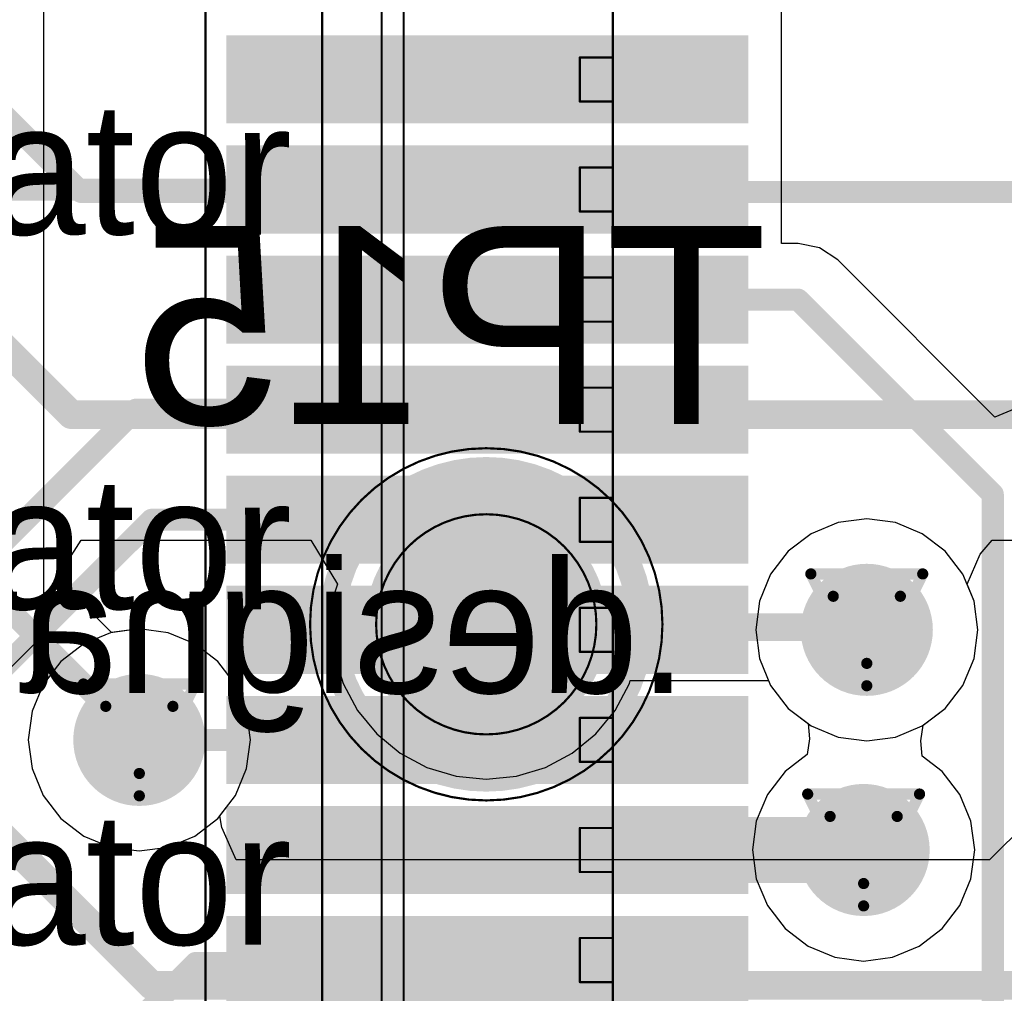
# Model space of a CAD drawing. Header units: millimetres. Extents: x 138 to 555, y 26 to 334.
# Tile 298 of 656: x 219.83 to 224.3, y 230.11 to 234.53. Entities that reach past the tile are written whole.
import ezdxf

# ---------------------------------------------------------------- set-up
doc = ezdxf.new("R2010")
doc.units = ezdxf.units.MM
for name, color, linetype in [('BottomLayer', 5, 'Continuous'), ('BottomOverlay', 54, 'Continuous'), ('BottomPaste', 16, 'Continuous'), ('BottomSolder', 6, 'Continuous'), ('DrillDrawing', 1, 'Continuous'), ('Mechanical20', 56, 'Continuous'), ('Mechanical21', 56, 'Continuous'), ('Mechanical27', 56, 'Continuous'), ('Mechanical30', 56, 'Continuous'), ('MidLayer1', 16, 'Continuous'), ('MidLayer2', 76, 'Continuous'), ('MidLayer3', 90, 'Continuous'), ('MidLayer4', 156, 'Continuous'), ('MultiLayer', 9, 'Continuous'), ('TopLayer', 1, 'Continuous'), ('TopPaste', 8, 'Continuous'), ('TopSolder', 216, 'Continuous'), ('ViaHoleLayer', 16, 'Continuous')]:
    doc.layers.add(name, color=color, linetype=linetype)

# ---------------------------------------------------------------- blocks, each defined once
blk = doc.blocks.new('CON_SAMTEC_QSH_060_01_L_D_A_808')
at = {"layer": 'Mechanical20', "const_width": 0.01}
blk.add_lwpolyline([(20.85, -4.15), (-20.85, -4.15)], dxfattribs=at)
at = {"layer": 'Mechanical27', "const_width": 0.01}
for points in [[(-2, -2.3), (-18, -2.3)], [(-8.65, -2.3), (-8.85, -2.3)], [(-8.85, -2.45), (-8.85, -2.3)], [(-8.65, -2.45), (-8.65, -2.3)], [(-8.15, -2.3), (-8.35, -2.3)], [(-8.35, -2.45), (-8.35, -2.3)], [(-8.15, -2.45), (-8.15, -2.3)], [(-7.65, -2.3), (-7.85, -2.3)], [(-7.85, -2.45), (-7.85, -2.3)], [(-7.65, -2.45), (-7.65, -2.3)], [(-7.15, -2.3), (-7.35, -2.3)], [(-7.35, -2.45), (-7.35, -2.3)], [(-7.15, -2.45), (-7.15, -2.3)], [(-6.65, -2.3), (-6.85, -2.3)], [(-6.85, -2.45), (-6.85, -2.3)], [(-6.65, -2.45), (-6.65, -2.3)], [(-6.15, -2.3), (-6.35, -2.3)], [(-6.35, -2.45), (-6.35, -2.3)], [(-6.15, -2.45), (-6.15, -2.3)], [(-5.65, -2.3), (-5.85, -2.3)], [(-5.85, -2.45), (-5.85, -2.3)], [(-5.65, -2.45), (-5.65, -2.3)], [(-5.15, -2.3), (-5.35, -2.3)], [(-5.35, -2.45), (-5.35, -2.3)], [(-5.15, -2.45), (-5.15, -2.3)], [(-4.65, -2.3), (-4.85, -2.3)], [(-4.85, -2.45), (-4.85, -2.3)], [(-4.65, -2.45), (-4.65, -2.3)], [(-8.65, -2.45), (-8.85, -2.45)], [(-8.15, -2.45), (-8.35, -2.45)], [(-7.65, -2.45), (-7.85, -2.45)], [(-7.15, -2.45), (-7.35, -2.45)], [(-6.65, -2.45), (-6.85, -2.45)], [(-6.15, -2.45), (-6.35, -2.45)], [(-5.65, -2.45), (-5.85, -2.45)], [(-5.15, -2.45), (-5.35, -2.45)], [(-4.65, -2.45), (-4.85, -2.45)], [(20.35, -3.25), (-20.35, -3.25)], [(20.45, -3.35), (-20.45, -3.35)], [(20.635, -3.62), (-20.635, -3.62)]]:
    blk.add_lwpolyline(points, dxfattribs=at)
at = {"layer": 'Mechanical27', "const_width": 0.005}
for points in [[(-8.8525, -2.3, 1), (-8.8475, -2.3, 1)], [(-8.8525, -2.3, 1), (-8.8475, -2.3, 1)], [(-8.6525, -2.3, 1), (-8.6475, -2.3, 1)], [(-8.6525, -2.3, 1), (-8.6475, -2.3, 1)], [(-8.3525, -2.3, 1), (-8.3475, -2.3, 1)], [(-8.3525, -2.3, 1), (-8.3475, -2.3, 1)], [(-8.1525, -2.3, 1), (-8.1475, -2.3, 1)], [(-8.1525, -2.3, 1), (-8.1475, -2.3, 1)], [(-7.8525, -2.3, 1), (-7.8475, -2.3, 1)], [(-7.8525, -2.3, 1), (-7.8475, -2.3, 1)], [(-7.6525, -2.3, 1), (-7.6475, -2.3, 1)], [(-7.6525, -2.3, 1), (-7.6475, -2.3, 1)], [(-7.3525, -2.3, 1), (-7.3475, -2.3, 1)], [(-7.3525, -2.3, 1), (-7.3475, -2.3, 1)], [(-7.1525, -2.3, 1), (-7.1475, -2.3, 1)], [(-7.1525, -2.3, 1), (-7.1475, -2.3, 1)], [(-6.8525, -2.3, 1), (-6.8475, -2.3, 1)], [(-6.8525, -2.3, 1), (-6.8475, -2.3, 1)], [(-6.6525, -2.3, 1), (-6.6475, -2.3, 1)], [(-6.6525, -2.3, 1), (-6.6475, -2.3, 1)], [(-6.3525, -2.3, 1), (-6.3475, -2.3, 1)], [(-6.3525, -2.3, 1), (-6.3475, -2.3, 1)], [(-6.1525, -2.3, 1), (-6.1475, -2.3, 1)], [(-6.1525, -2.3, 1), (-6.1475, -2.3, 1)], [(-5.8525, -2.3, 1), (-5.8475, -2.3, 1)], [(-5.8525, -2.3, 1), (-5.8475, -2.3, 1)], [(-5.6525, -2.3, 1), (-5.6475, -2.3, 1)], [(-5.6525, -2.3, 1), (-5.6475, -2.3, 1)], [(-5.3525, -2.3, 1), (-5.3475, -2.3, 1)], [(-5.3525, -2.3, 1), (-5.3475, -2.3, 1)], [(-5.1525, -2.3, 1), (-5.1475, -2.3, 1)], [(-5.1525, -2.3, 1), (-5.1475, -2.3, 1)], [(-4.8525, -2.3, 1), (-4.8475, -2.3, 1)], [(-4.8525, -2.3, 1), (-4.8475, -2.3, 1)], [(-4.6525, -2.3, 1), (-4.6475, -2.3, 1)], [(-4.6525, -2.3, 1), (-4.6475, -2.3, 1)], [(-8.8525, -2.45, 1), (-8.8475, -2.45, 1)], [(-8.8525, -2.45, 1), (-8.8475, -2.45, 1)], [(-8.6525, -2.45, 1), (-8.6475, -2.45, 1)], [(-8.6525, -2.45, 1), (-8.6475, -2.45, 1)], [(-8.3525, -2.45, 1), (-8.3475, -2.45, 1)], [(-8.3525, -2.45, 1), (-8.3475, -2.45, 1)], [(-8.1525, -2.45, 1), (-8.1475, -2.45, 1)], [(-8.1525, -2.45, 1), (-8.1475, -2.45, 1)], [(-7.8525, -2.45, 1), (-7.8475, -2.45, 1)], [(-7.8525, -2.45, 1), (-7.8475, -2.45, 1)], [(-7.6525, -2.45, 1), (-7.6475, -2.45, 1)], [(-7.6525, -2.45, 1), (-7.6475, -2.45, 1)], [(-7.3525, -2.45, 1), (-7.3475, -2.45, 1)], [(-7.3525, -2.45, 1), (-7.3475, -2.45, 1)], [(-7.1525, -2.45, 1), (-7.1475, -2.45, 1)], [(-7.1525, -2.45, 1), (-7.1475, -2.45, 1)], [(-6.8525, -2.45, 1), (-6.8475, -2.45, 1)], [(-6.8525, -2.45, 1), (-6.8475, -2.45, 1)], [(-6.6525, -2.45, 1), (-6.6475, -2.45, 1)], [(-6.6525, -2.45, 1), (-6.6475, -2.45, 1)], [(-6.3525, -2.45, 1), (-6.3475, -2.45, 1)], [(-6.3525, -2.45, 1), (-6.3475, -2.45, 1)], [(-6.1525, -2.45, 1), (-6.1475, -2.45, 1)], [(-6.1525, -2.45, 1), (-6.1475, -2.45, 1)], [(-5.8525, -2.45, 1), (-5.8475, -2.45, 1)], [(-5.8525, -2.45, 1), (-5.8475, -2.45, 1)], [(-5.6525, -2.45, 1), (-5.6475, -2.45, 1)], [(-5.6525, -2.45, 1), (-5.6475, -2.45, 1)], [(-5.3525, -2.45, 1), (-5.3475, -2.45, 1)], [(-5.3525, -2.45, 1), (-5.3475, -2.45, 1)], [(-5.1525, -2.45, 1), (-5.1475, -2.45, 1)], [(-5.1525, -2.45, 1), (-5.1475, -2.45, 1)], [(-4.8525, -2.45, 1), (-4.8475, -2.45, 1)], [(-4.8525, -2.45, 1), (-4.8475, -2.45, 1)], [(-4.6525, -2.45, 1), (-4.6475, -2.45, 1)], [(-4.6525, -2.45, 1), (-4.6475, -2.45, 1)]]:
    blk.add_lwpolyline(points, format="xyb", close=True, dxfattribs=at)
at = {"layer": 'TopLayer'}
for points in [[(-8.6, -4.005), (-8.6, -1.735), (-8.9, -4.005), (-8.9, -1.735)], [(-8.1, -4.005), (-8.1, -1.735), (-8.4, -4.005), (-8.4, -1.735)], [(-7.6, -4.005), (-7.6, -1.735), (-7.9, -4.005), (-7.9, -1.735)], [(-7.1, -4.005), (-7.1, -1.735), (-7.4, -4.005), (-7.4, -1.735)], [(-6.6, -4.005), (-6.6, -1.735), (-6.9, -4.005), (-6.9, -1.735)], [(-6.1, -4.005), (-6.1, -1.735), (-6.4, -4.005), (-6.4, -1.735)], [(-5.6, -4.005), (-5.6, -1.735), (-5.9, -4.005), (-5.9, -1.735)], [(-5.1, -4.005), (-5.1, -1.735), (-5.4, -4.005), (-5.4, -1.735)], [(-4.6, -4.005), (-4.6, -1.735), (-4.9, -4.005), (-4.9, -1.735)]]:
    blk.add_solid(points, dxfattribs=at)
at = {"layer": 'TopPaste'}
for points in [[(-8.6, -4.005), (-8.6, -1.735), (-8.9, -4.005), (-8.9, -1.735)], [(-8.1, -4.005), (-8.1, -1.735), (-8.4, -4.005), (-8.4, -1.735)], [(-7.6, -4.005), (-7.6, -1.735), (-7.9, -4.005), (-7.9, -1.735)], [(-7.1, -4.005), (-7.1, -1.735), (-7.4, -4.005), (-7.4, -1.735)], [(-6.6, -4.005), (-6.6, -1.735), (-6.9, -4.005), (-6.9, -1.735)], [(-6.1, -4.005), (-6.1, -1.735), (-6.4, -4.005), (-6.4, -1.735)], [(-5.6, -4.005), (-5.6, -1.735), (-5.9, -4.005), (-5.9, -1.735)], [(-5.1, -4.005), (-5.1, -1.735), (-5.4, -4.005), (-5.4, -1.735)], [(-4.6, -4.005), (-4.6, -1.735), (-4.9, -4.005), (-4.9, -1.735)]]:
    blk.add_solid(points, dxfattribs=at)
at = {"layer": 'TopSolder'}
for points in [[(-8.55, -4.055), (-8.55, -1.685), (-8.95, -4.055), (-8.95, -1.685)], [(-8.05, -4.055), (-8.05, -1.685), (-8.45, -4.055), (-8.45, -1.685)], [(-7.55, -4.055), (-7.55, -1.685), (-7.95, -4.055), (-7.95, -1.685)], [(-7.05, -4.055), (-7.05, -1.685), (-7.45, -4.055), (-7.45, -1.685)], [(-6.55, -4.055), (-6.55, -1.685), (-6.95, -4.055), (-6.95, -1.685)], [(-6.05, -4.055), (-6.05, -1.685), (-6.45, -4.055), (-6.45, -1.685)], [(-5.55, -4.055), (-5.55, -1.685), (-5.95, -4.055), (-5.95, -1.685)], [(-5.05, -4.055), (-5.05, -1.685), (-5.45, -4.055), (-5.45, -1.685)], [(-4.55, -4.055), (-4.55, -1.685), (-4.95, -4.055), (-4.95, -1.685)]]:
    blk.add_solid(points, dxfattribs=at)
blk = doc.blocks.new('TP_SMD_1MM_B_934')
at = {"layer": 'BottomLayer', "const_width": 0.5}
blk.add_lwpolyline([(-0.25, 0, 1), (0.25, 0, 1)], format="xyb", close=True, dxfattribs=at)
at = {"layer": 'BottomOverlay'}
for points, const_width in [([(0.7, 0, 1), (-0.7, 0, 1)], 0.12), ([(-0.73, 0, 1), (-0.67, 0, 1)], 0.06), ([(0.67, 0, 1), (0.73, 0, 1)], 0.06)]:
    blk.add_lwpolyline(points, format="xyb", close=True, dxfattribs=dict(at, const_width=const_width))
at = {"layer": 'BottomPaste', "const_width": 0.5}
blk.add_lwpolyline([(-0.25, 0, 1), (0.25, 0, 1)], format="xyb", close=True, dxfattribs=at)
at = {"layer": 'BottomSolder', "const_width": 0.55}
blk.add_lwpolyline([(-0.275, 0, 1), (0.275, 0, 1)], format="xyb", close=True, dxfattribs=at)
at = {"layer": 'Mechanical21'}
for points, const_width in [([(0.8, 0, 1), (-0.8, 0, 1)], 0.01), ([(-0.8025, 0, 1), (-0.7975, 0, 1)], 0.005), ([(0.7975, 0, 1), (0.8025, 0, 1)], 0.005)]:
    blk.add_lwpolyline(points, format="xyb", close=True, dxfattribs=dict(at, const_width=const_width))
at = {"layer": 'Mechanical30'}
for points, const_width in [([(0.5, 0, 1), (-0.5, 0, 1)], 0.01), ([(-0.5025, 0, 1), (-0.4975, 0, 1)], 0.005), ([(0.4975, 0, 1), (0.5025, 0, 1)], 0.005)]:
    blk.add_lwpolyline(points, format="xyb", close=True, dxfattribs=dict(at, const_width=const_width))

msp = doc.modelspace()

# ---------------------------------------------------------------- linework, layer by layer
at = {"layer": 'BottomLayer'}
for p, q in [((220.0392, 232.0596), (220.1062, 232.1647)), ((220.1062, 232.1647), (221.1495, 232.1647)), ((221.1495, 232.1647), (221.2693, 231.9647)), ((224.1882, 232.1006), (224.2431, 232.1647)), ((224.2431, 232.1647), (225.1813, 232.1647)), ((224.1287, 231.9647), (224.1882, 232.1006)), ((220.0195, 231.9686), (220.0392, 232.0596)), ((220.2431, 231.745), (220.0195, 231.9686)), ((221.2693, 231.9647), (221.2556, 231.9196)), ((224.1605, 231.8879), (224.1287, 231.9647)), ((221.2556, 231.9196), (221.2421, 231.7824)), ((224.1777, 231.7574), (224.1605, 231.8879)), ((221.2421, 231.7824), (221.2556, 231.6452)), ((220.3702, 231.7617), (220.2431, 231.745)), ((220.5007, 231.7445), (220.3702, 231.7617)), ((220.6224, 231.6942), (220.5007, 231.7445)), ((224.1605, 231.6269), (224.1777, 231.7574)), ((225.2764, 231.7582), (224.2311, 230.7129)), ((220.7268, 231.614), (220.6224, 231.6942)), ((221.2556, 231.6452), (221.2956, 231.5132)), ((220.8069, 231.5096), (220.7268, 231.614)), ((224.1101, 231.5052), (224.1605, 231.6269)), ((220.8573, 231.3879), (220.8069, 231.5096)), ((221.2956, 231.5132), (221.3606, 231.3916)), ((222.5303, 231.3916), (222.5953, 231.5132)), ((222.5953, 231.5132), (222.5996, 231.5275)), ((222.5996, 231.5275), (223.2274, 231.5275)), ((223.2274, 231.5275), (223.2366, 231.5052)), ((223.2366, 231.5052), (223.3168, 231.4008)), ((224.03, 231.4008), (224.1101, 231.5052)), ((220.8745, 231.2574), (220.8573, 231.3879)), ((221.3606, 231.3916), (221.4481, 231.285)), ((222.4428, 231.285), (222.5303, 231.3916)), ((223.3168, 231.4008), (223.4212, 231.3206)), ((223.9255, 231.3206), (224.03, 231.4008)), ((221.4481, 231.285), (221.5547, 231.1975)), ((222.3362, 231.1975), (222.4428, 231.285)), ((223.4212, 231.3206), (223.5428, 231.2703)), ((223.8039, 231.2703), (223.9255, 231.3206)), ((220.8573, 231.1269), (220.8745, 231.2574)), ((223.5428, 231.2703), (223.6734, 231.2531)), ((223.6734, 231.2531), (223.8039, 231.2703)), ((221.5547, 231.1975), (221.6763, 231.1325)), ((222.2146, 231.1325), (222.3362, 231.1975)), ((220.8069, 231.0053), (220.8573, 231.1269)), ((221.6763, 231.1325), (221.8082, 231.0925)), ((222.0827, 231.0925), (222.2146, 231.1325)), ((221.8082, 231.0925), (221.9455, 231.079)), ((221.9455, 231.079), (222.0827, 231.0925)), ((220.7361, 230.9129), (220.8069, 231.0053)), ((220.7455, 230.8588), (220.7361, 230.9129)), ((220.8105, 230.7129), (220.7455, 230.8588)), ((224.2311, 230.7129), (220.8105, 230.7129))]:
    msp.add_line(p, q, dxfattribs=at)
for points, const_width in [([(217.2386, 236.6133), (220.1056, 233.7463)], 0.1), ([(216.782, 236.0146), (220.0619, 232.7346)], 0.13), ([(216.227, 235.4006), (220.3702, 231.2574)], 0.1), ([(215.7055, 234.8635), (220.426, 230.143)], 0.13), ([(220.1056, 233.7463), (226.0708, 233.7463)], 0.1), ([(220.0619, 232.7346), (226.0712, 232.7346)], 0.13), ([(221.9455, 231.7824), (223.6484, 231.7824)], 0.1), ([(223.6484, 231.7824), (223.6734, 231.7574)], 0.1), ([(220.426, 230.143), (224.4671, 230.143)], 0.13)]:
    msp.add_lwpolyline(points, dxfattribs=dict(at, const_width=const_width))
for points, const_width in [([(220.0806, 233.7463, 1), (220.1306, 233.7463, 1)], 0.05), ([(220.0806, 233.7463, 1), (220.1306, 233.7463, 1)], 0.05), ([(220.0294, 232.7346, 1), (220.0944, 232.7346, 1)], 0.065), ([(220.0294, 232.7346, 1), (220.0944, 232.7346, 1)], 0.065), ([(223.5234, 231.7574, 1), (223.8234, 231.7574, 1)], 0.3), ([(221.9205, 231.7824, 1), (221.9705, 231.7824, 1)], 0.05), ([(223.6234, 231.7824, 1), (223.6734, 231.7824, 1)], 0.05), ([(223.6234, 231.7824, 1), (223.6734, 231.7824, 1)], 0.05), ([(223.6484, 231.7574, 1), (223.6984, 231.7574, 1)], 0.05), ([(220.2202, 231.2574, 1), (220.5202, 231.2574, 1)], 0.3), ([(220.3452, 231.2574, 1), (220.3952, 231.2574, 1)], 0.05), ([(223.509, 230.7574, 1), (223.809, 230.7574, 1)], 0.3), ([(220.3935, 230.143, 1), (220.4585, 230.143, 1)], 0.065), ([(220.3935, 230.143, 1), (220.4585, 230.143, 1)], 0.065)]:
    msp.add_lwpolyline(points, format="xyb", close=True, dxfattribs=dict(at, const_width=const_width))
at = {"layer": 'DrillDrawing', "const_width": 0.0508}
for points in [[(223.4194, 232.0114), (223.9274, 232.0114)], [(223.4194, 232.0114), (223.6734, 231.5034)], [(223.6734, 231.5034), (223.9274, 232.0114)], [(223.521, 231.9098), (223.8258, 231.9098)], [(223.521, 231.9098), (223.6734, 231.605)], [(223.6734, 231.605), (223.8258, 231.9098)], [(220.1162, 231.5114), (220.6242, 231.5114)], [(220.1162, 231.5114), (220.3702, 231.0034)], [(220.3702, 231.0034), (220.6242, 231.5114)], [(220.2178, 231.4098), (220.5226, 231.4098)], [(220.2178, 231.4098), (220.3702, 231.105)], [(220.3702, 231.105), (220.5226, 231.4098)], [(223.405, 231.0114), (223.913, 231.0114)], [(223.405, 231.0114), (223.659, 230.5034)], [(223.659, 230.5034), (223.913, 231.0114)], [(223.5066, 230.9098), (223.8114, 230.9098)], [(223.5066, 230.9098), (223.659, 230.605)], [(223.659, 230.605), (223.8114, 230.9098)]]:
    msp.add_lwpolyline(points, dxfattribs=at)
at = {"layer": 'DrillDrawing', "const_width": 0.0254}
for points in [[(223.4067, 232.0114, 1), (223.4321, 232.0114, 1)], [(223.4067, 232.0114, 1), (223.4321, 232.0114, 1)], [(223.9147, 232.0114, 1), (223.9401, 232.0114, 1)], [(223.9147, 232.0114, 1), (223.9401, 232.0114, 1)], [(223.5083, 231.9098, 1), (223.5337, 231.9098, 1)], [(223.5083, 231.9098, 1), (223.5337, 231.9098, 1)], [(223.8131, 231.9098, 1), (223.8385, 231.9098, 1)], [(223.8131, 231.9098, 1), (223.8385, 231.9098, 1)], [(223.6607, 231.605, 1), (223.6861, 231.605, 1)], [(223.6607, 231.605, 1), (223.6861, 231.605, 1)], [(220.1035, 231.5114, 1), (220.1289, 231.5114, 1)], [(220.1035, 231.5114, 1), (220.1289, 231.5114, 1)], [(220.6115, 231.5114, 1), (220.6369, 231.5114, 1)], [(220.6115, 231.5114, 1), (220.6369, 231.5114, 1)], [(223.6607, 231.5034, 1), (223.6861, 231.5034, 1)], [(223.6607, 231.5034, 1), (223.6861, 231.5034, 1)], [(220.2051, 231.4098, 1), (220.2305, 231.4098, 1)], [(220.2051, 231.4098, 1), (220.2305, 231.4098, 1)], [(220.5099, 231.4098, 1), (220.5353, 231.4098, 1)], [(220.5099, 231.4098, 1), (220.5353, 231.4098, 1)], [(220.3575, 231.105, 1), (220.3829, 231.105, 1)], [(220.3575, 231.105, 1), (220.3829, 231.105, 1)], [(220.3575, 231.0034, 1), (220.3829, 231.0034, 1)], [(220.3575, 231.0034, 1), (220.3829, 231.0034, 1)], [(223.3923, 231.0114, 1), (223.4177, 231.0114, 1)], [(223.3923, 231.0114, 1), (223.4177, 231.0114, 1)], [(223.9003, 231.0114, 1), (223.9257, 231.0114, 1)], [(223.9003, 231.0114, 1), (223.9257, 231.0114, 1)], [(223.4939, 230.9098, 1), (223.5193, 230.9098, 1)], [(223.4939, 230.9098, 1), (223.5193, 230.9098, 1)], [(223.7987, 230.9098, 1), (223.8241, 230.9098, 1)], [(223.7987, 230.9098, 1), (223.8241, 230.9098, 1)], [(223.6463, 230.605, 1), (223.6717, 230.605, 1)], [(223.6463, 230.605, 1), (223.6717, 230.605, 1)], [(223.6463, 230.5034, 1), (223.6717, 230.5034, 1)], [(223.6463, 230.5034, 1), (223.6717, 230.5034, 1)]]:
    msp.add_lwpolyline(points, format="xyb", close=True, dxfattribs=at)
at = {"layer": 'MidLayer1'}
for p, q in [((219.936, 231.7368), (219.936, 238.0496)), ((223.6734, 232.2617), (223.5428, 232.2445)), ((223.8039, 232.2445), (223.6734, 232.2617)), ((223.5428, 232.2445), (223.4212, 232.1941)), ((223.9255, 232.1941), (223.8039, 232.2445)), ((223.4212, 232.1941), (223.3168, 232.114)), ((224.03, 232.114), (223.9255, 232.1941)), ((223.3168, 232.114), (223.2366, 232.0095)), ((224.1101, 232.0095), (224.03, 232.114)), ((223.2366, 232.0095), (223.1862, 231.8879)), ((224.1605, 231.8879), (224.1101, 232.0095)), ((223.1862, 231.8879), (223.1691, 231.7574)), ((224.1777, 231.7574), (224.1605, 231.8879)), ((191.8003, 203.6011), (219.936, 231.7368)), ((220.2397, 231.7445), (220.118, 231.6942)), ((220.3702, 231.7617), (220.2397, 231.7445)), ((220.5007, 231.7445), (220.3702, 231.7617)), ((220.6224, 231.6942), (220.5007, 231.7445)), ((223.1691, 231.7574), (223.1862, 231.6269)), ((224.1605, 231.6269), (224.1777, 231.7574)), ((220.118, 231.6942), (220.0136, 231.614)), ((220.7268, 231.614), (220.6224, 231.6942)), ((220.0136, 231.614), (219.9335, 231.5096)), ((220.8069, 231.5096), (220.7268, 231.614)), ((223.1862, 231.6269), (223.2366, 231.5052)), ((224.1101, 231.5052), (224.1605, 231.6269)), ((219.9335, 231.5096), (219.8831, 231.3879)), ((220.8573, 231.3879), (220.8069, 231.5096)), ((223.2366, 231.5052), (223.3168, 231.4008)), ((224.03, 231.4008), (224.1101, 231.5052)), ((219.8831, 231.3879), (219.8659, 231.2574)), ((220.8745, 231.2574), (220.8573, 231.3879)), ((223.3168, 231.4008), (223.4069, 231.3316)), ((223.9298, 231.3239), (224.03, 231.4008)), ((223.4069, 231.3316), (223.4137, 231.2617)), ((223.9186, 231.2531), (223.9298, 231.3239)), ((219.8659, 231.2574), (219.8831, 231.1269)), ((220.8573, 231.1269), (220.8745, 231.2574)), ((223.4137, 231.2617), (223.4026, 231.1909)), ((223.9255, 231.1831), (223.9186, 231.2531)), ((223.4026, 231.1909), (223.3024, 231.114)), ((224.0156, 231.114), (223.9255, 231.1831)), ((219.8831, 231.1269), (219.9335, 231.0053)), ((220.8069, 231.0053), (220.8573, 231.1269)), ((223.3024, 231.114), (223.2222, 231.0095)), ((224.0957, 231.0095), (224.0156, 231.114)), ((223.2222, 231.0095), (223.1718, 230.8879)), ((224.1461, 230.8879), (224.0957, 231.0095)), ((219.9335, 231.0053), (220.0136, 230.9008)), ((220.7268, 230.9008), (220.8069, 231.0053)), ((220.0136, 230.9008), (220.118, 230.8207)), ((220.6224, 230.8207), (220.7268, 230.9008)), ((223.1718, 230.8879), (223.1547, 230.7574)), ((224.1633, 230.7574), (224.1461, 230.8879)), ((220.118, 230.8207), (220.2397, 230.7703)), ((220.5007, 230.7703), (220.6224, 230.8207)), ((220.2397, 230.7703), (220.3702, 230.7531)), ((220.3702, 230.7531), (220.5007, 230.7703)), ((223.1547, 230.7574), (223.1718, 230.6269)), ((224.1461, 230.6269), (224.1633, 230.7574)), ((223.1718, 230.6269), (223.2222, 230.5052)), ((224.0957, 230.5052), (224.1461, 230.6269)), ((223.2222, 230.5052), (223.3024, 230.4008)), ((224.0156, 230.4008), (224.0957, 230.5052)), ((223.3024, 230.4008), (223.4068, 230.3206)), ((223.9111, 230.3206), (224.0156, 230.4008)), ((223.4068, 230.3206), (223.5284, 230.2703)), ((223.7895, 230.2703), (223.9111, 230.3206)), ((223.5284, 230.2703), (223.659, 230.2531)), ((223.659, 230.2531), (223.7895, 230.2703))]:
    msp.add_line(p, q, dxfattribs=at)
at = {"layer": 'MidLayer1', "const_width": 0.3}
for points in [[(223.5234, 231.7574, 1), (223.8234, 231.7574, 1)], [(220.2202, 231.2574, 1), (220.5202, 231.2574, 1)], [(223.509, 230.7574, 1), (223.809, 230.7574, 1)]]:
    msp.add_lwpolyline(points, format="xyb", close=True, dxfattribs=at)
at = {"layer": 'MidLayer2'}
for p, q in [((223.6734, 232.2617), (223.5428, 232.2445)), ((223.8039, 232.2445), (223.6734, 232.2617)), ((223.5428, 232.2445), (223.4212, 232.1941)), ((223.9255, 232.1941), (223.8039, 232.2445)), ((223.4212, 232.1941), (223.3168, 232.114)), ((224.03, 232.114), (223.9255, 232.1941)), ((223.3168, 232.114), (223.2366, 232.0095)), ((224.1101, 232.0095), (224.03, 232.114)), ((223.2366, 232.0095), (223.1862, 231.8879)), ((224.1605, 231.8879), (224.1101, 232.0095)), ((223.1862, 231.8879), (223.1691, 231.7574)), ((224.1777, 231.7574), (224.1605, 231.8879)), ((220.2397, 231.7445), (220.118, 231.6942)), ((220.3702, 231.7617), (220.2397, 231.7445)), ((220.5007, 231.7445), (220.3702, 231.7617)), ((220.6224, 231.6942), (220.5007, 231.7445)), ((223.1691, 231.7574), (223.1862, 231.6269)), ((224.1605, 231.6269), (224.1777, 231.7574)), ((220.118, 231.6942), (220.0136, 231.614)), ((220.7268, 231.614), (220.6224, 231.6942)), ((220.0136, 231.614), (219.9335, 231.5096)), ((220.8069, 231.5096), (220.7268, 231.614)), ((223.1862, 231.6269), (223.2366, 231.5052)), ((224.1101, 231.5052), (224.1605, 231.6269)), ((219.9335, 231.5096), (219.8831, 231.3879)), ((220.8573, 231.3879), (220.8069, 231.5096)), ((223.2366, 231.5052), (223.3168, 231.4008)), ((224.03, 231.4008), (224.1101, 231.5052)), ((219.8831, 231.3879), (219.8659, 231.2574)), ((220.8745, 231.2574), (220.8573, 231.3879)), ((223.3168, 231.4008), (223.4212, 231.3206)), ((223.9255, 231.3206), (224.03, 231.4008)), ((223.4212, 231.3206), (223.5428, 231.2703)), ((223.8039, 231.2703), (223.9255, 231.3206)), ((219.8659, 231.2574), (219.8831, 231.1269)), ((220.8573, 231.1269), (220.8745, 231.2574)), ((223.5428, 231.2703), (223.6734, 231.2531)), ((223.6734, 231.2531), (223.8039, 231.2703)), ((219.8831, 231.1269), (219.9335, 231.0053)), ((220.8069, 231.0053), (220.8573, 231.1269)), ((219.9335, 231.0053), (220.0136, 230.9008)), ((220.7268, 230.9008), (220.8069, 231.0053)), ((220.0136, 230.9008), (220.118, 230.8207)), ((220.6224, 230.8207), (220.7268, 230.9008)), ((220.118, 230.8207), (220.2397, 230.7703)), ((220.5007, 230.7703), (220.6224, 230.8207)), ((220.2397, 230.7703), (220.3702, 230.7531)), ((220.3702, 230.7531), (220.5007, 230.7703))]:
    msp.add_line(p, q, dxfattribs=at)
at = {"layer": 'MidLayer2', "const_width": 0.3}
for points in [[(223.5234, 231.7574, 1), (223.8234, 231.7574, 1)], [(220.2202, 231.2574, 1), (220.5202, 231.2574, 1)], [(223.509, 230.7574, 1), (223.809, 230.7574, 1)]]:
    msp.add_lwpolyline(points, format="xyb", close=True, dxfattribs=at)
at = {"layer": 'MidLayer3'}
for p, q in [((223.6734, 232.2617), (223.5428, 232.2445)), ((223.8039, 232.2445), (223.6734, 232.2617)), ((223.5428, 232.2445), (223.4212, 232.1941)), ((223.9255, 232.1941), (223.8039, 232.2445)), ((223.4212, 232.1941), (223.3168, 232.114)), ((224.03, 232.114), (223.9255, 232.1941)), ((223.3168, 232.114), (223.2366, 232.0095)), ((224.1101, 232.0095), (224.03, 232.114)), ((223.2366, 232.0095), (223.1862, 231.8879)), ((224.1605, 231.8879), (224.1101, 232.0095)), ((223.1862, 231.8879), (223.1691, 231.7574)), ((224.1777, 231.7574), (224.1605, 231.8879)), ((220.2397, 231.7445), (220.118, 231.6942)), ((220.3702, 231.7617), (220.2397, 231.7445)), ((220.5007, 231.7445), (220.3702, 231.7617)), ((220.6224, 231.6942), (220.5007, 231.7445)), ((223.1691, 231.7574), (223.1862, 231.6269)), ((224.1605, 231.6269), (224.1777, 231.7574)), ((220.118, 231.6942), (220.0136, 231.614)), ((220.7268, 231.614), (220.6224, 231.6942)), ((220.0136, 231.614), (219.9335, 231.5096)), ((220.8069, 231.5096), (220.7268, 231.614)), ((223.1862, 231.6269), (223.2366, 231.5052)), ((224.1101, 231.5052), (224.1605, 231.6269)), ((219.9335, 231.5096), (219.8831, 231.3879)), ((220.8573, 231.3879), (220.8069, 231.5096)), ((223.2366, 231.5052), (223.3168, 231.4008)), ((224.03, 231.4008), (224.1101, 231.5052)), ((219.8831, 231.3879), (219.8659, 231.2574)), ((220.8745, 231.2574), (220.8573, 231.3879)), ((223.3168, 231.4008), (223.4212, 231.3206)), ((223.9255, 231.3206), (224.03, 231.4008)), ((223.4212, 231.3206), (223.5428, 231.2703)), ((223.8039, 231.2703), (223.9255, 231.3206)), ((219.8659, 231.2574), (219.8831, 231.1269)), ((220.8573, 231.1269), (220.8745, 231.2574)), ((223.5428, 231.2703), (223.6734, 231.2531)), ((223.6734, 231.2531), (223.8039, 231.2703)), ((219.8831, 231.1269), (219.9335, 231.0053)), ((220.8069, 231.0053), (220.8573, 231.1269)), ((219.9335, 231.0053), (220.0136, 230.9008)), ((220.7268, 230.9008), (220.8069, 231.0053)), ((220.0136, 230.9008), (220.118, 230.8207)), ((220.6224, 230.8207), (220.7268, 230.9008)), ((220.118, 230.8207), (220.2397, 230.7703)), ((220.5007, 230.7703), (220.6224, 230.8207)), ((220.2397, 230.7703), (220.3702, 230.7531)), ((220.3702, 230.7531), (220.5007, 230.7703))]:
    msp.add_line(p, q, dxfattribs=at)
at = {"layer": 'MidLayer3', "const_width": 0.3}
for points in [[(223.5234, 231.7574, 1), (223.8234, 231.7574, 1)], [(220.2202, 231.2574, 1), (220.5202, 231.2574, 1)], [(223.509, 230.7574, 1), (223.809, 230.7574, 1)]]:
    msp.add_lwpolyline(points, format="xyb", close=True, dxfattribs=at)
at = {"layer": 'MidLayer4'}
for p, q in [((223.6734, 232.2617), (223.5428, 232.2445)), ((223.8039, 232.2445), (223.6734, 232.2617)), ((223.5428, 232.2445), (223.4212, 232.1941)), ((223.9255, 232.1941), (223.8039, 232.2445)), ((223.4212, 232.1941), (223.3168, 232.114)), ((224.03, 232.114), (223.9255, 232.1941)), ((223.3168, 232.114), (223.2366, 232.0095)), ((224.1101, 232.0095), (224.03, 232.114)), ((223.2366, 232.0095), (223.1862, 231.8879)), ((224.1605, 231.8879), (224.1101, 232.0095)), ((223.1862, 231.8879), (223.1691, 231.7574)), ((224.1777, 231.7574), (224.1605, 231.8879)), ((220.2397, 231.7445), (220.118, 231.6942)), ((220.3702, 231.7617), (220.2397, 231.7445)), ((220.5007, 231.7445), (220.3702, 231.7617)), ((220.6224, 231.6942), (220.5007, 231.7445)), ((223.1691, 231.7574), (223.1862, 231.6269)), ((224.1605, 231.6269), (224.1777, 231.7574)), ((220.118, 231.6942), (220.0136, 231.614)), ((220.7268, 231.614), (220.6224, 231.6942)), ((220.0136, 231.614), (219.9335, 231.5096)), ((220.8069, 231.5096), (220.7268, 231.614)), ((223.1862, 231.6269), (223.2366, 231.5052)), ((224.1101, 231.5052), (224.1605, 231.6269)), ((219.9335, 231.5096), (219.8831, 231.3879)), ((220.8573, 231.3879), (220.8069, 231.5096)), ((223.2366, 231.5052), (223.3168, 231.4008)), ((224.03, 231.4008), (224.1101, 231.5052)), ((219.8831, 231.3879), (219.8659, 231.2574)), ((220.8745, 231.2574), (220.8573, 231.3879)), ((223.3168, 231.4008), (223.4069, 231.3316)), ((223.9298, 231.3239), (224.03, 231.4008)), ((223.4069, 231.3316), (223.4137, 231.2617)), ((223.9186, 231.2531), (223.9298, 231.3239)), ((219.8659, 231.2574), (219.8831, 231.1269)), ((220.8573, 231.1269), (220.8745, 231.2574)), ((223.4137, 231.2617), (223.4026, 231.1909)), ((223.9255, 231.1831), (223.9186, 231.2531)), ((223.4026, 231.1909), (223.3024, 231.114)), ((224.0156, 231.114), (223.9255, 231.1831)), ((219.8831, 231.1269), (219.9335, 231.0053)), ((220.8069, 231.0053), (220.8573, 231.1269)), ((223.3024, 231.114), (223.2222, 231.0095)), ((224.0957, 231.0095), (224.0156, 231.114)), ((223.2222, 231.0095), (223.1718, 230.8879)), ((224.1461, 230.8879), (224.0957, 231.0095)), ((219.9335, 231.0053), (220.0136, 230.9008)), ((220.7268, 230.9008), (220.8069, 231.0053)), ((220.0136, 230.9008), (220.118, 230.8207)), ((220.6224, 230.8207), (220.7268, 230.9008)), ((223.1718, 230.8879), (223.1547, 230.7574)), ((224.1633, 230.7574), (224.1461, 230.8879)), ((220.118, 230.8207), (220.2397, 230.7703)), ((220.5007, 230.7703), (220.6224, 230.8207)), ((220.2397, 230.7703), (220.3702, 230.7531)), ((220.3702, 230.7531), (220.5007, 230.7703)), ((223.1547, 230.7574), (223.1718, 230.6269)), ((224.1461, 230.6269), (224.1633, 230.7574)), ((223.1718, 230.6269), (223.2222, 230.5052)), ((224.0957, 230.5052), (224.1461, 230.6269)), ((223.2222, 230.5052), (223.3024, 230.4008)), ((224.0156, 230.4008), (224.0957, 230.5052)), ((223.3024, 230.4008), (223.4068, 230.3206)), ((223.9111, 230.3206), (224.0156, 230.4008)), ((223.4068, 230.3206), (223.5284, 230.2703)), ((223.7895, 230.2703), (223.9111, 230.3206)), ((223.5284, 230.2703), (223.659, 230.2531)), ((223.659, 230.2531), (223.7895, 230.2703))]:
    msp.add_line(p, q, dxfattribs=at)
at = {"layer": 'MidLayer4', "const_width": 0.3}
for points in [[(223.5234, 231.7574, 1), (223.8234, 231.7574, 1)], [(220.2202, 231.2574, 1), (220.5202, 231.2574, 1)], [(223.509, 230.7574, 1), (223.809, 230.7574, 1)]]:
    msp.add_lwpolyline(points, format="xyb", close=True, dxfattribs=at)
at = {"layer": 'MultiLayer', "const_width": 0.3}
for points in [[(223.5234, 231.7574, 1), (223.8234, 231.7574, 1)], [(220.2202, 231.2574, 1), (220.5202, 231.2574, 1)], [(223.509, 230.7574, 1), (223.809, 230.7574, 1)]]:
    msp.add_lwpolyline(points, format="xyb", close=True, dxfattribs=at)
at = {"layer": 'TopLayer'}
for p, q in [((223.2855, 234.4074), (223.2855, 235.6197)), ((223.2855, 233.5123), (223.2855, 234.4074)), ((223.3612, 233.5123), (223.2855, 233.5123)), ((223.4588, 233.4929), (223.3612, 233.5123)), ((223.5415, 233.4376), (223.4588, 233.4929)), ((224.2555, 232.7237), (223.5415, 233.4376)), ((224.4555, 232.8065), (224.2555, 232.7237))]:
    msp.add_line(p, q, dxfattribs=at)
for points, const_width in [([(218.7257, 233.7574), (221.9505, 233.7574)], 0.1), ([(221.9505, 233.2574), (223.3612, 233.2574)], 0.1), ([(223.3612, 233.2574), (224.2457, 232.373)], 0.1), ([(219.738, 232.1411), (220.3543, 232.7574)], 0.1), ([(220.3543, 232.7574), (221.9505, 232.7574)], 0.1), ([(224.2457, 226.1828), (224.2457, 232.373)], 0.1), ([(219.5243, 231.3555), (220.4263, 232.2574)], 0.1), ([(220.4263, 232.2574), (221.9505, 232.2574)], 0.1), ([(221.9505, 231.7574), (223.6734, 231.7574)], 0.1), ([(220.3702, 231.2574), (221.9505, 231.2574)], 0.1), ([(221.9505, 230.7574), (223.659, 230.7574)], 0.3), ([(219.9827, 229.601), (220.6257, 230.244)], 0.1), ([(220.6257, 230.244), (221.937, 230.244)], 0.1), ([(221.937, 230.244), (221.9505, 230.2574)], 0.1)]:
    msp.add_lwpolyline(points, dxfattribs=dict(at, const_width=const_width))
for points, const_width in [([(221.9255, 233.7574, 1), (221.9755, 233.7574, 1)], 0.05), ([(221.9255, 233.2574, 1), (221.9755, 233.2574, 1)], 0.05), ([(223.3362, 233.2574, 1), (223.3862, 233.2574, 1)], 0.05), ([(223.3362, 233.2574, 1), (223.3862, 233.2574, 1)], 0.05), ([(220.3293, 232.7574, 1), (220.3793, 232.7574, 1)], 0.05), ([(220.3293, 232.7574, 1), (220.3793, 232.7574, 1)], 0.05), ([(221.9255, 232.7574, 1), (221.9755, 232.7574, 1)], 0.05), ([(224.2207, 232.373, 1), (224.2707, 232.373, 1)], 0.05), ([(224.2207, 232.373, 1), (224.2707, 232.373, 1)], 0.05), ([(220.4013, 232.2574, 1), (220.4513, 232.2574, 1)], 0.05), ([(220.4013, 232.2574, 1), (220.4513, 232.2574, 1)], 0.05), ([(221.9255, 232.2574, 1), (221.9755, 232.2574, 1)], 0.05), ([(223.5234, 231.7574, 1), (223.8234, 231.7574, 1)], 0.3), ([(221.9255, 231.7574, 1), (221.9755, 231.7574, 1)], 0.05), ([(223.6484, 231.7574, 1), (223.6984, 231.7574, 1)], 0.05), ([(220.2202, 231.2574, 1), (220.5202, 231.2574, 1)], 0.3), ([(220.3452, 231.2574, 1), (220.3952, 231.2574, 1)], 0.05), ([(221.9255, 231.2574, 1), (221.9755, 231.2574, 1)], 0.05), ([(223.509, 230.7574, 1), (223.809, 230.7574, 1)], 0.3), ([(221.8755, 230.7574, 1), (222.0255, 230.7574, 1)], 0.15), ([(223.584, 230.7574, 1), (223.734, 230.7574, 1)], 0.15), ([(220.6007, 230.244, 1), (220.6507, 230.244, 1)], 0.05), ([(220.6007, 230.244, 1), (220.6507, 230.244, 1)], 0.05), ([(221.912, 230.244, 1), (221.962, 230.244, 1)], 0.05), ([(221.912, 230.244, 1), (221.962, 230.244, 1)], 0.05), ([(221.9255, 230.2574, 1), (221.9755, 230.2574, 1)], 0.05)]:
    msp.add_lwpolyline(points, format="xyb", close=True, dxfattribs=dict(at, const_width=const_width))
at = {"layer": 'ViaHoleLayer', "const_width": 0.15}
for points in [[(223.5984, 231.7574, 1), (223.7484, 231.7574, 1)], [(220.2952, 231.2574, 1), (220.4452, 231.2574, 1)], [(223.584, 230.7574, 1), (223.734, 230.7574, 1)]]:
    msp.add_lwpolyline(points, format="xyb", close=True, dxfattribs=at)

# ---------------------------------------------------------------- block references
for name, p, rotation in [('CON_SAMTEC_QSH_060_01_L_D_A_808', (224.8205, 225.5074), 270), ('TP_SMD_1MM_B_934', (221.9455, 231.7824), 360)]:
    msp.add_blockref(name, p, dxfattribs=dict(rotation=rotation))

# ---------------------------------------------------------------- texts
at = {"layer": 'BottomOverlay', "text_generation_flag": 2}
msp.add_text('TP15', height=0.9, dxfattribs=at).set_placement((223.2216, 232.6916))
at = {"layer": 'Mechanical27'}
for p in [(217.0938, 233.553), (217.0938, 231.8512), (217.0938, 230.3272)]:
    msp.add_text('.designator', height=0.599999, dxfattribs=at).set_placement(p)
at = {"layer": 'Mechanical30', "text_generation_flag": 2}
msp.add_text('.designator', height=0.599999, dxfattribs=at).set_placement((222.8596, 231.4702))

doc.saveas('drawing.dxf')
